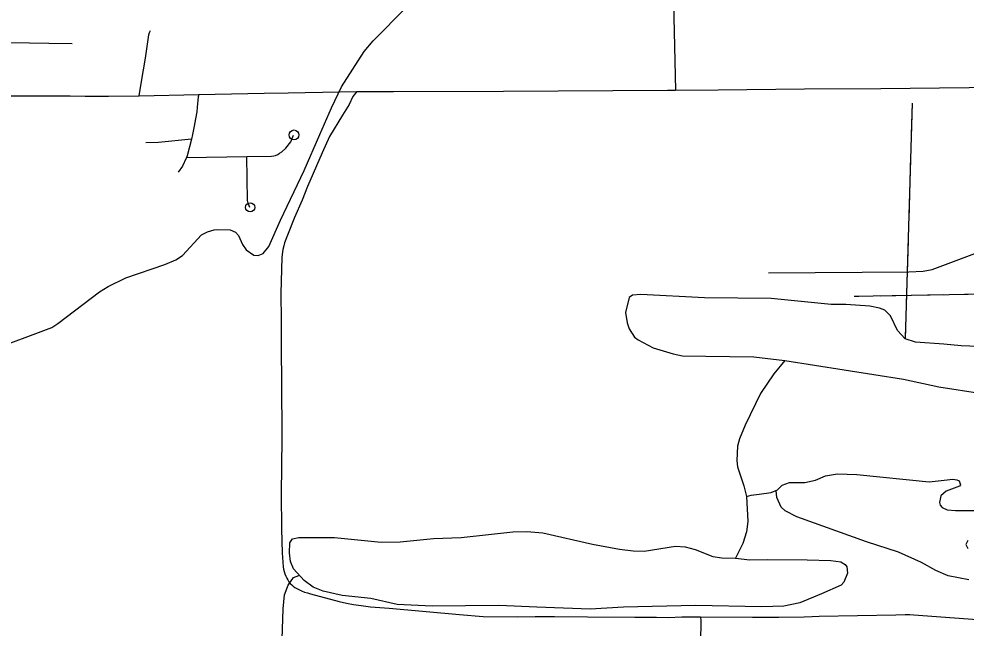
# Model space of a CAD drawing. Extents: x -19 to 366, y -4 to 359.
# Drawn here: x 158.416 to 159.537, y 188.145 to 188.866 of the extents above; entities that cross this region are included whole.
import ezdxf

# ---------------------------------------------------------------- set-up
doc = ezdxf.new("R2010")
doc.units = 0
for name, color, linetype in [('Level 31', 7, 'Continuous'), ('Level 32', 7, 'Continuous'), ('Level 33', 7, 'Continuous'), ('Level 35', 7, 'Continuous'), ('Level 40', 7, 'Continuous'), ('Level 43', 7, 'Continuous'), ('Level 45', 7, 'Continuous'), ('Level 60', 7, 'Continuous')]:
    doc.layers.add(name, color=color, linetype=linetype)

msp = doc.modelspace()

# ---------------------------------------------------------------- linework, layer by layer
at = {"layer": 'Level 31'}
msp.add_lwpolyline([(159.223, 188.1581), (159.2846, 188.1575), (159.2988, 188.1577), (159.3157, 188.1576), (159.3454, 188.158), (159.3549, 188.1583), (159.3633, 188.1587), (159.4541, 188.1604), (159.4653, 188.1607), (159.466, 188.1607), (159.4707, 188.1606), (159.4753, 188.1604), (159.6199, 188.1496)], dxfattribs=at)
at = {"layer": 'Level 32'}
msp.add_lwpolyline([(158.7262, 188.5406), (158.7263, 188.5093), (158.7265, 188.4831), (158.7267, 188.4276), (158.7271, 188.3788), (158.7271, 188.3692), (158.7265, 188.3035), (158.7267, 188.2617), (158.7276, 188.2337), (158.7288, 188.2171), (158.7293, 188.2143), (158.7299, 188.2116), (158.7308, 188.2089), (158.7319, 188.2062), (158.7331, 188.2037), (158.7343, 188.2016), (158.7357, 188.1995), (158.7373, 188.1976), (158.739, 188.1959), (158.7408, 188.1942), (158.7428, 188.1927), (158.7449, 188.1914), (158.7505, 188.1887), (158.754, 188.1873), (158.7577, 188.1862), (158.7602, 188.1856), (158.7612, 188.1854), (158.7951, 188.1762), (158.8037, 188.1743), (158.8123, 188.1726), (158.821, 188.1713), (158.8321, 188.17), (158.8433, 188.1689), (158.8544, 188.1682), (158.9374, 188.1606), (158.9658, 188.1585), (159.0057, 188.1581), (159.0273, 188.1583), (159.05, 188.1583), (159.0892, 188.1578), (159.1453, 188.1574), (159.1709, 188.1574), (159.1845, 188.1572), (159.2006, 188.1578), (159.223, 188.1581)], dxfattribs=at)
at = {"layer": 'Level 33'}
for p, q in [((158.6145, 188.7017), (158.6858, 188.7029)), ((158.6858, 188.7029), (158.715, 188.7034))]:
    msp.add_line(p, q, dxfattribs=at)
for points in [[(159.1853, 189.1273), (159.1932, 188.7817)], [(158.5585, 188.7749), (158.561, 188.7918), (158.5658, 188.8193), (158.57, 188.847), (158.5706, 188.8499), (158.5718, 188.8522)], [(158.357, 188.8387), (158.3889, 188.8381), (158.4287, 188.8377), (158.4514, 188.8371), (158.4791, 188.8367)], [(159.1932, 188.7817), (159.2437, 188.7821), (159.346, 188.7831), (159.4364, 188.7835), (159.7842, 188.7873)], [(158.3919, 188.775), (158.434, 188.7749), (158.449, 188.7749), (158.4766, 188.7747), (158.4945, 188.7745), (158.5158, 188.7745), (158.5221, 188.7745), (158.5585, 188.7749)], [(158.5585, 188.7749), (158.6292, 188.7764)], [(158.6292, 188.7764), (158.6281, 188.7737), (158.628, 188.7692), (158.6272, 188.7613), (158.6265, 188.756), (158.625, 188.7475), (158.6237, 188.7388), (158.6216, 188.729), (158.6202, 188.7235)], [(158.6292, 188.7764), (158.7062, 188.7779), (158.7346, 188.7785), (158.7954, 188.7794), (158.816, 188.78)], [(158.816, 188.78), (158.8115, 188.7741), (158.8071, 188.7644), (158.7989, 188.7521), (158.7838, 188.7266), (158.7749, 188.7074), (158.7577, 188.6675), (158.7512, 188.6513), (158.7424, 188.6306), (158.734, 188.6099), (158.7306, 188.6007), (158.7296, 188.5974), (158.7284, 188.593), (158.7271, 188.5839), (158.7262, 188.5406)], [(158.816, 188.78), (158.8593, 188.7799), (158.9895, 188.7805), (159.1838, 188.7817), (159.1932, 188.7817)], [(158.6202, 188.7235), (158.5814, 188.7196), (158.5664, 188.7191)], [(158.6202, 188.7235), (158.6151, 188.7036)], [(158.715, 188.7034), (158.7179, 188.7036), (158.7198, 188.7043), (158.7224, 188.7055), (158.7246, 188.7069), (158.7272, 188.7086), (158.7319, 188.7127), (158.7378, 188.7202), (158.7412, 188.7283)], [(158.6145, 188.7017), (158.6142, 188.7009), (158.6097, 188.6917), (158.6047, 188.6843)], [(158.6151, 188.7036), (158.6145, 188.7017)], [(158.6896, 188.6427), (158.6876, 188.6476), (158.6868, 188.6508), (158.6858, 188.7029)]]:
    msp.add_lwpolyline(points, dxfattribs=at)
for centre, radius in [((158.7417, 188.7285), 0.00588), ((158.6898, 188.6428), 0.00545)]:
    msp.add_circle(centre, radius, dxfattribs=at)
at = {"layer": 'Level 35'}
for points in [[(158.6473, 188.6163), (158.6514, 188.6167), (158.666, 188.6163), (158.6725, 188.6133), (158.6759, 188.6095), (158.6806, 188.599), (158.685, 188.5924), (158.6941, 188.5863), (158.6994, 188.5859), (158.7052, 188.5882), (158.7119, 188.5963), (158.7257, 188.6275), (158.7537, 188.6864), (158.7723, 188.7289), (158.7861, 188.7606), (158.7979, 188.7855), (158.8248, 188.8275), (158.8352, 188.84), (158.875, 188.8799)], [(158.0329, 188.3031), (158.0536, 188.3149), (158.1262, 188.3593), (158.18, 188.3878), (158.2328, 188.4098), (158.3071, 188.4451), (158.4552, 188.5005), (158.462, 188.5053), (158.5113, 188.5429), (158.5219, 188.5491), (158.5425, 188.5592), (158.5889, 188.5751), (158.6018, 188.5806), (158.6096, 188.5859), (158.6323, 188.6102), (158.6391, 188.6137), (158.6473, 188.6163)], [(159.4652, 188.487), (159.4562, 188.497), (159.4476, 188.5145), (159.4412, 188.521), (159.4346, 188.5236), (159.4234, 188.5257), (159.3948, 188.5278), (159.3774, 188.5277), (159.3064, 188.5349), (159.2276, 188.5355), (159.1524, 188.5397), (159.1425, 188.5388), (159.1384, 188.5359), (159.1342, 188.5183), (159.1361, 188.5061), (159.1383, 188.4991), (159.1448, 188.4892), (159.149, 188.4858), (159.1669, 188.4766), (159.1904, 188.4694), (159.2016, 188.4669), (159.2291, 188.4666), (159.2859, 188.4658), (159.3226, 188.4616), (159.463, 188.4395), (159.5048, 188.4303), (159.6069, 188.4145)], [(159.5832, 188.4767), (159.5313, 188.4788), (159.5109, 188.4807), (159.4774, 188.4832), (159.4652, 188.487)], [(159.3226, 188.4616), (159.3097, 188.4458), (159.294, 188.4223), (159.2756, 188.3849), (159.269, 188.3689), (159.2667, 188.3602), (159.2658, 188.3429), (159.2667, 188.3357), (159.2741, 188.3132), (159.2773, 188.3005), (159.279, 188.2707), (159.2773, 188.2585), (159.2729, 188.2447), (159.2642, 188.2274)], [(159.3139, 188.3083), (159.3194, 188.314), (159.3283, 188.317), (159.3464, 188.3172), (159.3588, 188.3199), (159.3707, 188.3248), (159.3849, 188.3274), (159.408, 188.3265), (159.4936, 188.3179), (159.5114, 188.3196), (159.5214, 188.3211), (159.5264, 188.3203), (159.529, 188.319), (159.5305, 188.3143), (159.5294, 188.3126), (159.5135, 188.3067), (159.5072, 188.3014), (159.5059, 188.2934), (159.5067, 188.2903), (159.5089, 188.2875), (159.5148, 188.2848), (159.5248, 188.2837), (159.5589, 188.2839)], [(159.2773, 188.3005), (159.2828, 188.3022), (159.2925, 188.3032), (159.3067, 188.3051), (159.3139, 188.3083)], [(159.5404, 188.2016), (159.5161, 188.2064), (159.5013, 188.2128), (159.4845, 188.2222), (159.4574, 188.2345), (159.4195, 188.2467), (159.3368, 188.2762), (159.3231, 188.2836), (159.3184, 188.2878), (159.3133, 188.2994), (159.3125, 188.3075)], [(159.3771, 188.2245), (159.389, 188.223), (159.3943, 188.2201), (159.3962, 188.2173), (159.397, 188.2097), (159.3924, 188.1992), (159.3894, 188.1954), (159.3661, 188.1852), (159.3403, 188.1747), (159.3216, 188.1707), (159.2956, 188.17), (159.2169, 188.1712), (159.1318, 188.1695), (159.0922, 188.1672), (159.029, 188.1695), (158.9841, 188.1713), (158.9053, 188.1706), (158.864, 188.1725), (158.8326, 188.1795), (158.7987, 188.1833), (158.7763, 188.1883), (158.7644, 188.193), (158.7536, 188.2008), (158.7409, 188.2149), (158.7377, 188.2234), (158.7364, 188.2337), (158.7369, 188.2455), (158.74, 188.2502), (158.7474, 188.2521), (158.7896, 188.2519), (158.8447, 188.2464), (158.8674, 188.2469), (158.9068, 188.2509), (158.9396, 188.252), (159.0006, 188.2587), (159.0174, 188.2592), (159.0364, 188.2573), (159.0949, 188.244), (159.1269, 188.2379), (159.143, 188.236), (159.1563, 188.2356), (159.1932, 188.2418), (159.2048, 188.2409), (159.2167, 188.2377), (159.2375, 188.2295), (159.2481, 188.228), (159.2642, 188.2274)], [(159.5394, 188.2485), (159.5371, 188.2438), (159.5394, 188.2388)], [(159.2642, 188.2274), (159.2813, 188.2255), (159.3023, 188.2257), (159.3493, 188.2254), (159.3771, 188.2245)], [(158.7574, 187.6813), (158.7584, 187.7141), (158.7571, 187.735), (158.7529, 187.7544), (158.7247, 187.8371), (158.7147, 187.8642), (158.7031, 187.9011), (158.6995, 187.9188), (158.6997, 187.9461), (158.7018, 187.9643), (158.7024, 187.9803), (158.7081, 188.0164), (158.72, 188.0682), (158.7269, 188.1079), (158.729, 188.1676), (158.7303, 188.1839), (158.7347, 188.1955), (158.7409, 188.2046), (158.7474, 188.2071)]]:
    msp.add_lwpolyline(points, dxfattribs=at)
at = {"layer": 'Level 40'}
msp.add_lwpolyline([(159.3032, 188.5654), (159.4695, 188.5663), (159.4863, 188.5671), (159.4971, 188.5693), (159.6496, 188.6263)], dxfattribs=at)
msp.add_lwpolyline([(159.3032, 188.5654), (159.4695, 188.5663), (159.4863, 188.5671), (159.4971, 188.5693), (159.6496, 188.6263)], dxfattribs=at)
at = {"layer": 'Level 43'}
for points in [[(159.4735, 188.766), (159.4652, 188.487)], [(159.4735, 188.766), (159.4724, 188.7285)], [(159.4716, 188.7035), (159.4694, 188.6286)], [(159.4687, 188.6036), (159.4665, 188.5286)], [(161.0719, 188.5541), (161.0474, 188.5536), (161.0231, 188.5493), (160.9966, 188.5444), (160.9063, 188.5444), (160.298, 188.5505), (159.7418, 188.5432), (159.4048, 188.5372)], [(159.5103, 188.5391), (159.4354, 188.5377)], [(159.6103, 188.5409), (159.5353, 188.5395)], [(159.4104, 188.5373), (159.4048, 188.5372)], [(159.4657, 188.5036), (159.4652, 188.487)]]:
    msp.add_lwpolyline(points, dxfattribs=at)
at = {"layer": 'Level 45'}
msp.add_lwpolyline([(159.223, 188.1581), (159.2233, 188.1534), (159.223, 188.1282), (159.2228, 188.0815), (159.2185, 187.8007), (159.2157, 187.6667)], dxfattribs=at)
at = {"layer": 'Level 60'}
for points in [[(168.7902, 2.2442), (168.5607, 10.8615), (168.3304, 19.479), (168.0993, 28.0965), (167.8673, 36.7142), (167.6346, 45.3321), (167.4011, 53.95), (167.1668, 62.5681), (166.9316, 71.1863), (166.6957, 79.8047), (166.459, 88.4232), (166.2215, 97.0418), (165.9832, 105.6605), (165.7441, 114.2794), (165.5043, 122.8984), (165.2636, 131.5176), (165.0221, 140.1368), (164.7799, 148.7563), (164.5369, 157.3758), (164.2931, 165.9955), (164.0485, 174.6153), (163.8031, 183.2352), (163.5569, 191.8553), (163.31, 200.4755), (163.0623, 209.0959), (162.8138, 217.7164), (162.5645, 226.337), (162.3145, 234.9577), (162.0637, 243.5786), (161.8121, 252.1997), (161.5597, 260.8208), (161.3066, 269.4421), (161.0527, 278.0636), (160.798, 286.6851), (160.5426, 295.3068), (160.2864, 303.9287), (160.0294, 312.5507), (159.7717, 321.1728), (159.5132, 329.7951), (159.2539, 338.4175), (158.9939, 347.04)], [(0, 180.8999), (7.1228, 180.9044), (14.2457, 180.9176), (21.3685, 180.9397), (28.4912, 180.9706), (35.614, 181.0103), (42.7366, 181.0589), (49.8592, 181.1163), (56.9818, 181.1825), (64.1042, 181.2575), (71.2266, 181.3414), (78.3488, 181.4341), (85.4709, 181.5357), (92.5929, 181.646), (99.7147, 181.7652), (106.8364, 181.8933), (113.9579, 182.0301), (121.0793, 182.1758), (128.2005, 182.3303), (135.3214, 182.4936), (142.4422, 182.6658), (149.5627, 182.8468), (156.683, 183.0366), (163.8031, 183.2352), (170.9229, 183.4427), (178.0425, 183.659), (185.1617, 183.8841), (192.2807, 184.1181), (199.3994, 184.3608), (206.5178, 184.6124), (213.6359, 184.8728), (220.7537, 185.1421), (227.8711, 185.4201), (234.9881, 185.707), (242.1048, 186.0027), (249.2212, 186.3073), (256.3371, 186.6206), (263.4526, 186.9428), (270.5678, 187.2738), (277.6825, 187.6136), (284.7968, 187.9622), (291.9107, 188.3197), (299.0241, 188.6859), (306.1371, 189.061), (313.2495, 189.4449), (320.3615, 189.8377), (327.4731, 190.2392), (334.5841, 190.6495), (341.6946, 191.0687)], [(161.4532, 2.0533), (161.2336, 10.6702), (161.0133, 19.2873), (160.7922, 27.9044), (160.5704, 36.5217), (160.3478, 45.1392), (160.1245, 53.7568), (159.9003, 62.3745), (159.6754, 70.9923), (159.4498, 79.6103), (159.2234, 88.2284), (158.9962, 96.8466), (158.7683, 105.465), (158.5396, 114.0835), (158.3102, 122.7022), (158.08, 131.321), (157.849, 139.9399), (157.6173, 148.559), (157.3849, 157.1782), (157.1517, 165.7975), (156.9177, 174.417), (156.683, 183.0366), (156.511, 189.3363)]]:
    msp.add_spline(points, degree=3, dxfattribs=at)

doc.saveas('drawing.dxf')
